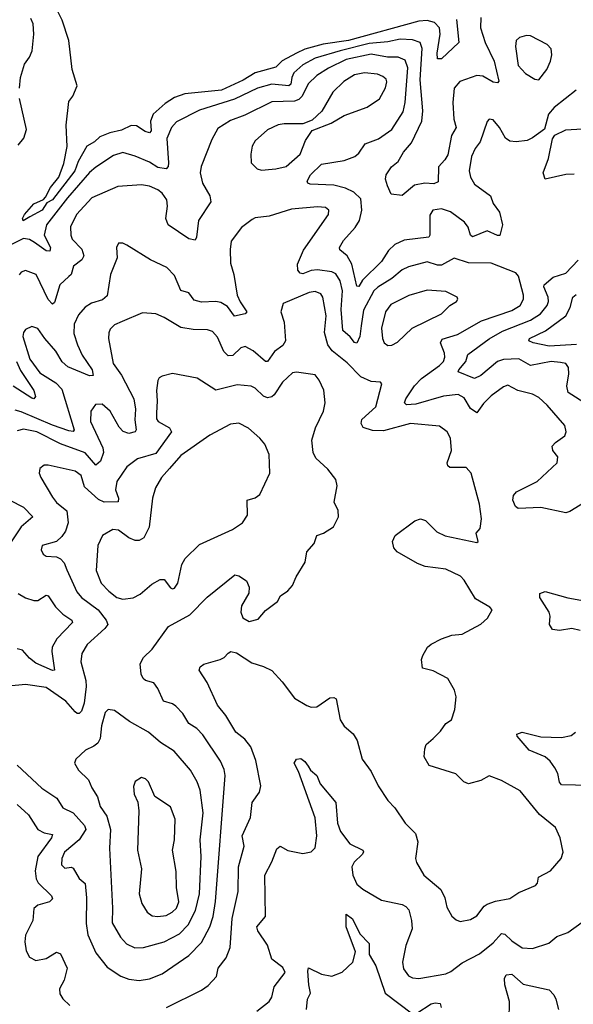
# Model space of a CAD drawing. Extents: x 1443846 to 1577407, y 839182 to 927291.
# Tile 297 of 535: x 1537127 to 1539802, y 845221 to 849975. Entities that reach past the tile are written whole.
import ezdxf

# ---------------------------------------------------------------- set-up
doc = ezdxf.new("R2010")
doc.units = 0

msp = doc.modelspace()

# ---------------------------------------------------------------- linework, layer by layer
at = {"layer": '0CON20XD'}
for points in [[(1539237.3, 849975), (1539248.5, 849865), (1539165, 849785.6), (1539146.1, 849786.1), (1539143.3, 849813.3), (1539159.1, 849905), (1539154.8, 849935), (1539131, 849961), (1539095, 849971.5), (1539055, 849967.4), (1538715.6, 849875), (1538593.6, 849856.4), (1538505, 849832.2), (1538465, 849813.9), (1538395, 849776), (1538364.4, 849745.6), (1538265, 849717.9), (1538207.5, 849682.5), (1538102.1, 849635), (1537925, 849616.7), (1537875, 849599.5), (1537830.5, 849569.5), (1537771.9, 849518.1), (1537758.7, 849485), (1537762.5, 849437.5), (1537755, 849429.2), (1537733.3, 849435), (1537692.1, 849462.1), (1537665, 849464), (1537618.2, 849441.9), (1537561.9, 849428.1), (1537515, 849408.5), (1537489.1, 849385), (1537451.8, 849365), (1537410.1, 849289.9), (1537393.3, 849245), (1537285, 849105.5), (1537258.7, 849091.3), (1537235, 849054.7), (1537176.7, 849023.3), (1537144.1, 849004.1), (1537140, 849015), (1537150, 849035), (1537195.6, 849085), (1537242.9, 849107.1), (1537251.9, 849118.1), (1537275.6, 849164.4), (1537315.7, 849214.3), (1537340, 849280), (1537356.8, 849363.2), (1537351.4, 849465), (1537365, 849580), (1537384.2, 849605.8), (1537404, 849655), (1537380, 849735), (1537364.3, 849875), (1537333.1, 849973.1), (1537311.1, 850015)], [(1539355.4, 849985), (1539353.9, 849935), (1539375.8, 849865), (1539419.3, 849775), (1539442.1, 849677.9), (1539435, 849670), (1539415, 849672.9), (1539365, 849701.5), (1539335, 849705.9), (1539253.9, 849676.1), (1539225.6, 849645), (1539219.2, 849575), (1539224.6, 849495), (1539236.4, 849455), (1539213.4, 849415), (1539195, 849323.1), (1539181.7, 849298.3), (1539150.8, 849265), (1539148.7, 849191.3), (1539127.1, 849182.9), (1539085, 849185.5), (1539035, 849175.6), (1538975, 849126), (1538921.9, 849131.9), (1538903.2, 849173.2), (1538893.8, 849205), (1538898, 849225), (1538922.9, 849265), (1538955, 849290), (1538980.7, 849335), (1539020.3, 849379.7), (1539070, 849485), (1539074.8, 849535), (1539061, 849685), (1539071.7, 849835), (1539061.9, 849865), (1539025, 849877.4), (1538965, 849881.5), (1538905, 849868.5), (1538815, 849860.4), (1538675, 849824.7), (1538555, 849788.9), (1538495, 849757.4), (1538451.8, 849718.1), (1538441.4, 849695), (1538436.9, 849663.1), (1538427.5, 849655), (1538345, 849663.6), (1538276.5, 849645), (1538165, 849591.2), (1537995, 849537.9), (1537885, 849482.1), (1537861.1, 849455), (1537838.7, 849401.3), (1537846.8, 849283.2), (1537844.7, 849265.3), (1537835, 849255.5), (1537795, 849262), (1537755, 849287.1), (1537685, 849316.5), (1537625, 849333.7), (1537581.1, 849318.9), (1537495, 849262.7), (1537465, 849236.7), (1537357.3, 849115), (1537257.2, 848985), (1537245.8, 848935), (1537275.8, 848875), (1537273.3, 848856.7), (1537255, 848858.2), (1537198.9, 848898.9), (1537175, 848913.8), (1537145, 848917.6), (1537085, 848887.7)], [(1537125.9, 849645), (1537131.5, 849695), (1537150, 849760), (1537175, 849794.2), (1537188.2, 849825), (1537195.5, 849905), (1537192.2, 849955), (1537181.2, 849981.2)], [(1539635, 849683.8), (1539674.4, 849735), (1539690.8, 849775), (1539697.7, 849805), (1539694.5, 849834.5), (1539674.6, 849854.6), (1539595, 849896.7), (1539575, 849898.9), (1539541.8, 849888.2), (1539525.7, 849874.3), (1539522.2, 849845), (1539535, 849754), (1539570.8, 849715), (1539615, 849688), (1539635, 849683.8)], [(1539815.6, 849635), (1539709.7, 849550.3), (1539681.2, 849518.8), (1539663, 849447), (1539605, 849404), (1539578.3, 849391.7), (1539525, 849384.5), (1539495, 849387.8), (1539473.4, 849403.4), (1539444.3, 849455), (1539415, 849491.2), (1539395, 849493.8), (1539385, 849483.3), (1539352.1, 849385), (1539327.1, 849352.9), (1539309.6, 849315), (1539298.7, 849245), (1539304.7, 849215), (1539325, 849180.9), (1539401.1, 849125), (1539415, 849086.9), (1539445.4, 849045), (1539458.8, 848985), (1539446.7, 848933.3), (1539435, 848932.1), (1539385, 848955.3), (1539315, 848926.4), (1539304.2, 848934.2), (1539293.3, 848973.3), (1539276.6, 848996.6), (1539207.7, 849047.7), (1539165, 849061.2), (1539122.5, 849055), (1539108.5, 849031.5), (1539109.1, 848935), (1539104.3, 848925), (1538985, 848910), (1538939.9, 848890.1), (1538909, 848861), (1538875, 848807.5), (1538782.8, 848717.2), (1538765, 848687.1), (1538755, 848688), (1538732.4, 848795), (1538709.7, 848835), (1538673.5, 848863.5), (1538671.8, 848875), (1538691.2, 848908.8), (1538748.1, 848971.9), (1538769.2, 849005), (1538779.5, 849055), (1538775, 849110), (1538742, 849142), (1538701.4, 849161.4), (1538645, 849176.2), (1538530.9, 849180.9), (1538519.2, 849185), (1538515.5, 849195), (1538531.2, 849225), (1538585, 849277.6), (1538695, 849295.3), (1538745.6, 849314.4), (1538765, 849330), (1538796.2, 849375), (1538860.4, 849399.6), (1538925.3, 849444.7), (1538979.8, 849530.2), (1538989.7, 849575), (1539001.8, 849741.8), (1538989, 849779), (1538955, 849794.3), (1538903.8, 849793.8), (1538825, 849808), (1538705, 849782.9), (1538619.1, 849740.9), (1538562, 849705), (1538521.1, 849665), (1538491, 849605), (1538475, 849588.8), (1538455, 849582.2), (1538345, 849577.6), (1538215, 849514.1), (1538145, 849488.5), (1538085, 849449.4), (1538055, 849396.7), (1538003.6, 849266.4), (1537998.9, 849235), (1538010, 849185), (1538045.6, 849125), (1538050.5, 849095), (1537990.6, 849005), (1537981.9, 848925), (1537975, 848910), (1537945, 848916.7), (1537843.8, 848983.8), (1537833.8, 849015), (1537840.8, 849075), (1537837.5, 849105), (1537815, 849137.3), (1537795, 849153.6), (1537755, 849170.5), (1537715, 849177.1), (1537601.3, 849168.7), (1537475.4, 849115), (1537401.2, 849035), (1537373.3, 848975), (1537374.6, 848934.6), (1537380.5, 848915), (1537427.3, 848867.3), (1537437.5, 848835), (1537427.8, 848815), (1537387.5, 848785), (1537375.7, 848745), (1537365, 848734.4), (1537320.9, 848695), (1537295, 848610), (1537285, 848600.8), (1537265, 848623.3), (1537206.7, 848745), (1537155, 848764.2), (1537135, 848756), (1537125, 848743.3)], [(1538295, 849248.6), (1538347.5, 849252.5), (1538365, 849254.5), (1538415, 849266.4), (1538482.1, 849325), (1538508.6, 849391.4), (1538539.4, 849440.6), (1538632.5, 849475), (1538695, 849512.5), (1538805, 849552.9), (1538865, 849593.1), (1538894.7, 849645.3), (1538900.4, 849675), (1538897.1, 849687.1), (1538880.9, 849700.9), (1538855, 849711.1), (1538792.1, 849717.9), (1538745, 849707.9), (1538693.2, 849676.8), (1538640, 849625), (1538586.9, 849533.1), (1538539.5, 849490.5), (1538495, 849471.9), (1538405, 849472.2), (1538375, 849466.7), (1538325, 849443.8), (1538265, 849390.6), (1538250.9, 849365), (1538243.3, 849325), (1538245, 849283.3), (1538275, 849254.3), (1538295, 849248.6)], [(1537120.3, 849369.7), (1537147.4, 849402.6), (1537160.6, 849445), (1537126.2, 849595)], [(1539805, 849229.4), (1539765, 849228.2), (1539665.6, 849205.6), (1539656.4, 849235), (1539681.9, 849305), (1539700.8, 849399.2), (1539712, 849418), (1539765, 849442.5), (1539845, 849447.1)], [(1539855, 847644.4), (1539785, 847600), (1539765, 847594.6), (1539645, 847619.5), (1539535, 847614.5), (1539522.2, 847625), (1539510, 847655), (1539512.7, 847677.3), (1539527.1, 847695), (1539626.5, 847745), (1539723.6, 847835), (1539727.4, 847865), (1539701.9, 847895), (1539699.7, 847915), (1539715, 847933.4), (1539760, 847965), (1539767.7, 847985), (1539760.4, 848015), (1539675, 848113.6), (1539635, 848150.5), (1539605, 848167.5), (1539533.8, 848185), (1539485, 848210), (1539465, 848202.9), (1539405, 848158.2), (1539368, 848122), (1539335, 848076.5), (1539305, 848097.5), (1539275, 848149.2), (1539245, 848165.8), (1539175, 848156.7), (1539040.7, 848119.3), (1538995, 848115.6), (1538985.6, 848125), (1538992.4, 848145), (1539035, 848207.8), (1539068.1, 848241.9), (1539155, 848304.7), (1539174.1, 848325), (1539180.5, 848345), (1539179.2, 848365), (1539159.4, 848415), (1539167.6, 848432.4), (1539242.5, 848455), (1539358.6, 848521.4), (1539505, 848570.2), (1539545.4, 848595), (1539561.1, 848625), (1539560.7, 848645), (1539536.7, 848736.7), (1539523.3, 848753.3), (1539405, 848799.6), (1539295, 848800.2), (1539226.3, 848823.7), (1539165, 848789.5), (1539145, 848789.8), (1539095, 848805.3), (1539005, 848782), (1538975, 848766.9), (1538925.5, 848724.5), (1538856.6, 848683.4), (1538837.4, 848665), (1538787.5, 848572.5), (1538776.8, 848496.8), (1538770.5, 848445), (1538755, 848412.7), (1538745, 848415.6), (1538724, 848444), (1538687.8, 848475), (1538680.5, 848575), (1538687.1, 848665), (1538675, 848714.4), (1538655, 848747.5), (1538635, 848758.1), (1538565, 848767.4), (1538535, 848763.6), (1538495, 848747.6), (1538481.5, 848751.5), (1538471.3, 848765), (1538469.3, 848795), (1538497.8, 848862.2), (1538619.5, 849035), (1538620, 849055), (1538605, 849067.5), (1538565, 849070.5), (1538440.2, 849059.8), (1538333, 849027), (1538265, 849018.6), (1538250.2, 849009.8), (1538199.2, 848970.8), (1538149.5, 848905), (1538143.5, 848865), (1538145, 848800), (1538161.5, 848745), (1538178.3, 848645), (1538192.4, 848612.4), (1538224.4, 848565), (1538216.2, 848555), (1538165, 848543.1), (1538130.4, 848590.4), (1538099.5, 848609.5), (1538075, 848614.7), (1538005, 848611.4), (1537970.1, 848620.1), (1537945, 848655.5), (1537905, 848667.1), (1537875, 848740), (1537838.5, 848778.5), (1537759.2, 848815), (1537645, 848886.2), (1537625, 848896.2), (1537605, 848896.2), (1537594.4, 848875), (1537597.5, 848825), (1537565.4, 848744.6), (1537549.2, 848640.8), (1537527.2, 848622.8), (1537474.2, 848605.8), (1537443.8, 848586.2), (1537410.6, 848549.4), (1537390.3, 848505), (1537389.3, 848459.3), (1537405.6, 848405.6), (1537428.4, 848355), (1537476.5, 848285), (1537482.3, 848257.7), (1537465, 848255.5), (1537359, 848299), (1537333.1, 848323.1), (1537302.1, 848375), (1537248.7, 848435), (1537215, 848484.4), (1537185, 848493.8), (1537155, 848479.6), (1537145.4, 848465), (1537142.8, 848445), (1537175.6, 848335), (1537225, 848269.5), (1537302.2, 848222.2), (1537330.5, 848190.5), (1537390.4, 847995), (1537385, 847986.7), (1537365, 847990.2), (1537285, 848017.2), (1537135, 848081.6), (1537105, 848088.8)], [(1539869.5, 848115), (1539776.9, 848175), (1539770, 848205), (1539780, 848265), (1539777.8, 848295), (1539765, 848314.3), (1539740.2, 848320.2), (1539695, 848324), (1539595, 848304.7), (1539537.8, 848337.8), (1539465, 848334.8), (1539434.7, 848325), (1539355, 848256.9), (1539325, 848242.9), (1539245.7, 848275), (1539248.2, 848285), (1539283.1, 848325), (1539292, 848358), (1539395, 848433.2), (1539458.7, 848471.3), (1539595, 848524.8), (1539642.4, 848555), (1539675.3, 848595), (1539681.8, 848615), (1539679.7, 848635), (1539659.6, 848685), (1539661.5, 848695), (1539705, 848731.4), (1539765, 848750.4), (1539825, 848813.6)], [(1537835.7, 845205.7), (1538005, 845288.7), (1538038, 845312), (1538077.8, 845355), (1538085.6, 845395), (1538124.6, 845445.4), (1538143.6, 845495), (1538154.2, 845635), (1538183.2, 845765), (1538184.8, 845885.2), (1538211.3, 845985), (1538201.4, 846035), (1538242.2, 846122.2), (1538250.4, 846195), (1538285.3, 846244.7), (1538292.1, 846275), (1538268.5, 846398.5), (1538243.5, 846463.5), (1538215, 846500.4), (1538171.1, 846535), (1538123.6, 846615), (1538083.5, 846665), (1538032.2, 846775), (1537994, 846835), (1537999.7, 846850.3), (1538016.2, 846863.8), (1538095, 846885.8), (1538115, 846895.8), (1538134.1, 846915.9), (1538146.4, 846923.6), (1538175, 846917.1), (1538249.3, 846869.3), (1538305, 846852.5), (1538345, 846832.9), (1538395, 846778.6), (1538455, 846699.4), (1538513.5, 846663.5), (1538535, 846656.2), (1538562.9, 846657.1), (1538625, 846700), (1538645, 846702.9), (1538655.5, 846695.5), (1538674.5, 846594.5), (1538695, 846563.8), (1538737.5, 846527.5), (1538757.5, 846495), (1538780.8, 846405), (1538825.8, 846345), (1538859.2, 846275), (1538906, 846205), (1538939.1, 846169.1), (1538990, 846095), (1539039.2, 846045), (1539050.8, 846005), (1539039.2, 845925), (1539044.3, 845905), (1539080, 845845), (1539161.4, 845775), (1539181.1, 845735), (1539190.3, 845690.3), (1539215, 845646.2), (1539235, 845628.8), (1539255, 845620), (1539305, 845630.8), (1539335, 845648), (1539370.8, 845695), (1539385, 845704.4), (1539425, 845718.9), (1539495, 845732.5), (1539538.7, 845761.3), (1539619.2, 845795), (1539628.6, 845805), (1539634, 845835), (1539691.4, 845865), (1539742.9, 845925), (1539752.5, 845955), (1539737.8, 846025), (1539715, 846073.8), (1539637.7, 846137.7), (1539545, 846251.4), (1539455, 846300.8), (1539395, 846324.3), (1539355, 846301.9), (1539295, 846285.8), (1539273.3, 846295), (1539233.9, 846333.9), (1539105, 846373.3), (1539081.2, 846415), (1539084, 846455), (1539091.2, 846475), (1539125, 846503.8), (1539160.3, 846539.7), (1539185, 846576.7), (1539213.3, 846595), (1539230, 846645), (1539235.8, 846705.8), (1539227.7, 846737.7), (1539195, 846793.3), (1539125, 846830.8), (1539073.6, 846843.6), (1539068.8, 846885), (1539074, 846905), (1539097.5, 846945), (1539115, 846960), (1539165, 846986.2), (1539215, 847003.8), (1539265, 847008.8), (1539355, 847056.7), (1539386.7, 847085), (1539408.8, 847125), (1539398.8, 847138.8), (1539328.6, 847178.6), (1539275, 847268.1), (1539257.3, 847287.3), (1539185, 847321.2), (1539085.5, 847335.5), (1539048.7, 847348.7), (1538951.2, 847405), (1538934, 847425), (1538928, 847455), (1538941.2, 847485), (1539036.2, 847555), (1539064.1, 847564.1), (1539087.3, 847557.3), (1539142.4, 847502.4), (1539183.1, 847483.1), (1539335, 847450), (1539342.5, 847455), (1539332, 847495), (1539352.3, 847517.7), (1539357.8, 847565), (1539347.7, 847635), (1539308.6, 847785), (1539283.4, 847813.4), (1539205, 847812), (1539195, 847820), (1539192.9, 847835), (1539213.3, 847895), (1539208.6, 847955), (1539192.5, 847985), (1539155, 848012.2), (1539015, 848024.7), (1538885, 847989.4), (1538831.3, 847991.3), (1538786.4, 848006.4), (1538777.1, 848025), (1538780, 848045), (1538846.9, 848105), (1538876, 848216), (1538870, 848225), (1538825, 848228), (1538775, 848250), (1538708.7, 848318.7), (1538636.8, 848376.8), (1538615.6, 848405.6), (1538600, 848465), (1538608.1, 848545), (1538591.5, 848635), (1538581.2, 848651.2), (1538555, 848661.8), (1538525, 848657.9), (1538399.2, 848605), (1538389.4, 848565), (1538404.6, 848515), (1538411.5, 848425), (1538399, 848401), (1538357.3, 848372.7), (1538325, 848324.5), (1538315, 848324.5), (1538255, 848375.5), (1538217, 848397), (1538195, 848390.4), (1538156.8, 848353.2), (1538135, 848352.3), (1538113.4, 848373.4), (1538082.2, 848442.2), (1538059.1, 848469.1), (1538035, 848477.5), (1537965, 848478.8), (1537905, 848487.9), (1537825, 848536.7), (1537785, 848554.2), (1537719.7, 848560.3), (1537621.7, 848518.3), (1537585, 848501.4), (1537565, 848480), (1537557, 848463), (1537555.6, 848435), (1537577.9, 848315), (1537618.2, 848258.2), (1537678.6, 848145), (1537686.7, 848095), (1537683.7, 848043.6), (1537690.4, 847995), (1537685.6, 847985), (1537655, 847977.5), (1537627.2, 847987.2), (1537608.1, 848008.1), (1537565, 848085.3), (1537525, 848118.2), (1537493.5, 848116.5), (1537471.6, 848085), (1537469, 848035), (1537528.2, 847908.2), (1537531.5, 847885), (1537516.9, 847843.1), (1537495, 847823.8), (1537443.2, 847883.2), (1537325, 847927.6), (1537210.5, 847985), (1537145, 847997.4), (1537115, 847990)], [(1538905, 848401.4), (1538925, 848403.8), (1538951.7, 848418.3), (1539022.9, 848485), (1539164.4, 848555), (1539205.4, 848594.6), (1539236.7, 848615), (1539243.3, 848625), (1539240, 848635), (1539185, 848662.2), (1539095, 848668.5), (1539006.6, 848643.4), (1538920.3, 848599.7), (1538894.6, 848565), (1538874.7, 848485), (1538880.4, 848435), (1538888.6, 848415), (1538905, 848401.4)], [(1539816.7, 848406.7), (1539685, 848398.4), (1539608, 848415), (1539587.5, 848425), (1539590, 848435), (1539667.3, 848472.7), (1539765.6, 848544.4), (1539787.1, 848585), (1539799.4, 848635), (1539815, 848647.8)], [(1537111.8, 848325), (1537130.6, 848280.6), (1537195.2, 848185), (1537203.3, 848155), (1537196.2, 848143.8), (1537185, 848147.9), (1537095, 848205.9)], [(1537705, 845335.5), (1537755, 845343.8), (1537815, 845368.5), (1537945, 845457.1), (1538005, 845519.6), (1538045.2, 845594.8), (1538061, 845645), (1538073.2, 845716.8), (1538120, 846325), (1538115.5, 846355), (1538096.5, 846395), (1538012, 846522), (1537982.9, 846552.9), (1537945, 846576.7), (1537915, 846624.4), (1537880.8, 846660.8), (1537865, 846672.2), (1537821.1, 846685), (1537795, 846745.8), (1537775, 846772.7), (1537735, 846784.5), (1537724.2, 846794.2), (1537714.6, 846815), (1537709.2, 846865), (1537725.3, 846894.7), (1537766.5, 846935), (1537845.6, 847045), (1537948.5, 847101.5), (1538033.3, 847186.7), (1538166.1, 847293.9), (1538185, 847290), (1538223.3, 847265), (1538236.2, 847235), (1538233.9, 847206.1), (1538198.8, 847145), (1538195.9, 847114.1), (1538205, 847086.2), (1538235, 847068.6), (1538278.8, 847081.2), (1538315, 847122.5), (1538372.5, 847165), (1538387, 847193), (1538423, 847217), (1538445, 847242.5), (1538462, 847285), (1538506.2, 847355), (1538514.3, 847405.7), (1538550, 847445), (1538563.3, 847485), (1538595, 847496), (1538643, 847527), (1538666.7, 847575), (1538666.2, 847605), (1538645.9, 847645.9), (1538660, 847725), (1538654.2, 847755), (1538615, 847804), (1538558.3, 847858.3), (1538544.5, 847885.5), (1538538.8, 847945), (1538555.5, 848005), (1538595.3, 848085), (1538603.4, 848125), (1538595.7, 848185.7), (1538573.8, 848235), (1538555, 848259.5), (1538465, 848273.3), (1538445, 848270.6), (1538396.9, 848225), (1538356.6, 848163.4), (1538345, 848153.2), (1538325, 848148.7), (1538305, 848156.9), (1538265.2, 848195.2), (1538245, 848205.4), (1538177.6, 848212.4), (1538075, 848186.9), (1537985, 848244), (1537865, 848266.2), (1537815, 848253.8), (1537801.2, 848245), (1537795, 848232.5), (1537787.8, 848185), (1537791.8, 848135), (1537787.5, 848075), (1537788.2, 848048.2), (1537795.3, 848035.3), (1537851.5, 848005), (1537861.1, 847985), (1537785, 847880.3), (1537695.8, 847854.2), (1537645, 847815.6), (1537595.7, 847745), (1537589.8, 847705), (1537604.6, 847665), (1537602.4, 847647.6), (1537536, 847646), (1537508.1, 847658.1), (1537440.1, 847720.1), (1537424.1, 847774.1), (1537395, 847794.5), (1537265, 847823.8), (1537245, 847823.3), (1537225, 847807.5), (1537222, 847785), (1537230, 847765), (1537285, 847670), (1537305, 847644), (1537354.2, 847604.2), (1537360.6, 847545), (1537348.9, 847505), (1537330.7, 847479.3), (1537305, 847456), (1537235, 847436), (1537230.8, 847415), (1537240, 847395), (1537254.5, 847384.5), (1537305, 847381.4), (1537325, 847372.5), (1537341.8, 847351.8), (1537355, 847318), (1537402.5, 847212.5), (1537425.6, 847185.6), (1537505.6, 847125.6), (1537544.5, 847075), (1537553.1, 847055), (1537538.9, 847035), (1537452.3, 846957.7), (1537426.9, 846915), (1537422.9, 846875), (1537446.8, 846785), (1537449, 846755), (1537439, 846675), (1537425, 846636.9), (1537415, 846625.6), (1537405, 846624.6), (1537395, 846632.5), (1537350.4, 846685), (1537255, 846750), (1537155, 846764.7), (1537072.3, 846757.7)], [(1537625, 847176.7), (1537675, 847183.8), (1537709.5, 847200.5), (1537765, 847250), (1537805, 847272), (1537825, 847271.2), (1537855, 847231.2), (1537865, 847226.2), (1537875, 847230), (1537890.6, 847255), (1537910, 847345), (1537926.3, 847373.7), (1537995, 847441.5), (1538155, 847513.1), (1538204.2, 847545), (1538227.4, 847582.6), (1538226.7, 847655), (1538265, 847665.7), (1538287, 847683), (1538335.8, 847785), (1538332.5, 847875), (1538310.8, 847925), (1538288, 847955), (1538232.4, 848002.4), (1538185, 848026.9), (1538145, 848021.8), (1538045, 847968.6), (1537905, 847871.1), (1537851.4, 847808.6), (1537811.5, 847765), (1537782.5, 847715), (1537769.5, 847665), (1537751.8, 847525), (1537726.7, 847473.3), (1537705, 847460.5), (1537685, 847460), (1537655, 847473.1), (1537605, 847509.6), (1537577.1, 847512.9), (1537527.1, 847485), (1537504.1, 847435.9), (1537496.1, 847315), (1537521.2, 847255), (1537557.5, 847215), (1537595.7, 847185), (1537625, 847176.7)], [(1537078.9, 847655), (1537145, 847621.3), (1537190.5, 847575), (1537133.5, 847526.5), (1537086.7, 847453.3)], [(1539835, 847025.7), (1539795, 847035.6), (1539735, 847025.7), (1539701.2, 847031.2), (1539686, 847055), (1539689.5, 847095), (1539684.6, 847115), (1539640, 847185), (1539640, 847205), (1539665, 847214.2), (1539775, 847182.9), (1539855, 847169.6)], [(1537120, 847205), (1537155, 847184.1), (1537195, 847170), (1537215, 847171.1), (1537255, 847197.1), (1537263.9, 847193.9), (1537300.4, 847140.4), (1537335.5, 847105), (1537378.9, 847075), (1537382.2, 847065), (1537306.4, 846985), (1537284.1, 846945.9), (1537282, 846925), (1537295, 846834.2), (1537285, 846832.9), (1537205, 846867.8), (1537175, 846892.1), (1537140.5, 846930.5), (1537115, 846937.3)], [(1537683.3, 845493.3), (1537725, 845494.6), (1537825, 845522.2), (1537898.4, 845561.6), (1537941.1, 845605), (1537976.4, 845673.6), (1537995.2, 845755), (1538003.7, 845935), (1537999.2, 846015), (1538013.2, 846145), (1537998.5, 846255), (1537984.6, 846294.6), (1537952.1, 846352.1), (1537873, 846443), (1537807.5, 846485), (1537749.2, 846535), (1537657.1, 846587.1), (1537585, 846639.2), (1537555, 846644.2), (1537540.8, 846629.2), (1537522.5, 846565), (1537516, 846504), (1537505, 846481.4), (1537485, 846467.8), (1537445, 846447.5), (1537398.8, 846405), (1537392.5, 846385), (1537411.4, 846351.4), (1537459.4, 846305), (1537475, 846266.2), (1537502.8, 846222.8), (1537515.3, 846175.3), (1537548.8, 846128.8), (1537565.3, 846065.3), (1537560.7, 845975), (1537576, 845685), (1537573.2, 845615), (1537613.6, 845545), (1537642.7, 845512.7), (1537683.3, 845493.3)], [(1539945, 846275.5), (1539745, 846280), (1539735, 846293.8), (1539726.2, 846335), (1539712.4, 846362.4), (1539689.5, 846395), (1539665.6, 846415), (1539588.7, 846448.7), (1539530, 846515), (1539528.8, 846525), (1539555, 846535.6), (1539645, 846512.4), (1539745, 846509.7), (1539790.9, 846519.1), (1539812.2, 846535)], [(1538272.4, 845187.6), (1538332.9, 845235), (1538344.5, 845255), (1538356.9, 845305), (1538409.5, 845375), (1538398.1, 845398.1), (1538345, 845439.2), (1538325, 845507.1), (1538277.5, 845575), (1538272.7, 845595), (1538314.3, 845645), (1538311.1, 845845), (1538345, 845908), (1538368.7, 845971.3), (1538385, 845984), (1538422.8, 845962.8), (1538495, 845949.5), (1538535, 845957.1), (1538555, 845975.8), (1538563.3, 846035), (1538555, 846121.2), (1538474.5, 846345), (1538453.6, 846385), (1538465, 846404), (1538485, 846407.5), (1538505, 846394), (1538520.9, 846370.9), (1538531.4, 846351.4), (1538562, 846325), (1538578.6, 846285), (1538654.4, 846195), (1538662.2, 846095), (1538677.7, 846055), (1538722.7, 845995), (1538784.2, 845965), (1538787.5, 845957.5), (1538783.1, 845945), (1538742.2, 845907.8), (1538731.1, 845885), (1538735.9, 845845), (1538755, 845801.1), (1538785, 845776.5), (1538875, 845724.4), (1538975, 845702.2), (1538992.8, 845692.8), (1539006.3, 845676.3), (1539020.5, 845625), (1539022.7, 845585), (1538992.1, 845505), (1538976.2, 845425), (1538982, 845392), (1539005, 845357.8), (1539025, 845347.9), (1539055, 845345.4), (1539185, 845367.5), (1539210.4, 845379.6), (1539265, 845421.5), (1539348.9, 845465), (1539415, 845517.1), (1539455, 845562.5), (1539470.3, 845560.3), (1539505, 845526.9), (1539555, 845493.2), (1539605, 845490.4), (1539684, 845516), (1539722.2, 845547.8), (1539775, 845567.2), (1539845, 845618.2)], [(1537115, 846375.6), (1537233.7, 846263.7), (1537305.8, 846215.8), (1537335, 846169.4), (1537385, 846146.1), (1537440, 846085), (1537447.2, 846065), (1537414.4, 846015.6), (1537343.6, 845955), (1537330, 845925), (1537329.4, 845895), (1537345, 845878.6), (1537375, 845882.5), (1537385, 845877.8), (1537415, 845828.9), (1537444.1, 845804.1), (1537449.7, 845735), (1537448.3, 845611.7), (1537456.4, 845556.4), (1537495, 845469.4), (1537549.9, 845399.9), (1537615, 845357.3), (1537655, 845341.5), (1537705, 845335.5)], [(1537795, 845644.6), (1537835, 845649.7), (1537864.5, 845665), (1537885, 845685.6), (1537895.3, 845715), (1537885.4, 845785), (1537882.9, 845862.9), (1537865.6, 845965), (1537875.5, 846015), (1537878.5, 846115), (1537855, 846174.3), (1537780, 846225), (1537750, 846295), (1537735, 846310), (1537715, 846315.6), (1537685, 846296), (1537676.8, 846273.2), (1537680, 846235), (1537697.5, 846197.5), (1537702.5, 846155), (1537695.5, 845965), (1537715.6, 845875), (1537704.7, 845754.7), (1537717.6, 845707.6), (1537742.2, 845665), (1537767.9, 845647.9), (1537795, 845644.6)], [(1537115, 846185.5), (1537168.9, 846135), (1537214.2, 846064.2), (1537245, 846049.3), (1537285, 846040), (1537280, 846025), (1537214.7, 845935), (1537202.5, 845865), (1537207.1, 845827.1), (1537216.7, 845806.7), (1537281.4, 845745), (1537285, 845730), (1537270.8, 845715), (1537215, 845700), (1537195, 845683.8), (1537191.2, 845625), (1537155.9, 845555), (1537152.7, 845522.7), (1537158.5, 845478.5), (1537175, 845448.9), (1537205, 845432.3), (1537255, 845441.9), (1537305, 845471.9), (1537324.6, 845464.6), (1537356.2, 845395), (1537342.1, 845337.9), (1537319.4, 845295), (1537321.2, 845271.2), (1537335, 845247.5), (1537369.2, 845215)], [(1538513.1, 845195), (1538516.7, 845245), (1538532.7, 845275), (1538524.6, 845315.4), (1538518.8, 845381.2), (1538522.8, 845397.2), (1538585, 845365.9), (1538635, 845356.2), (1538685, 845376), (1538736.1, 845423.9), (1538749.5, 845475), (1538704.6, 845595.4), (1538705, 845656.7), (1538735, 845632.9), (1538771, 845561), (1538815.6, 845515), (1538815, 845460.8), (1538847.2, 845407.2), (1538892.2, 845275), (1539025, 845174.1)], [(1539491.2, 845145), (1539493.1, 845235), (1539470.5, 845315), (1539469.1, 845345), (1539476.7, 845363.3), (1539505, 845366.7), (1539558.8, 845318.8), (1539685, 845290.5), (1539707.1, 845267.1), (1539717.9, 845245), (1539730.3, 845195)], [(1539045, 845177.8), (1539115, 845223.5), (1539135, 845228.7), (1539158, 845225), (1539163.8, 845205)]]:
    msp.add_lwpolyline(points, dxfattribs=at)

doc.saveas('drawing.dxf')
